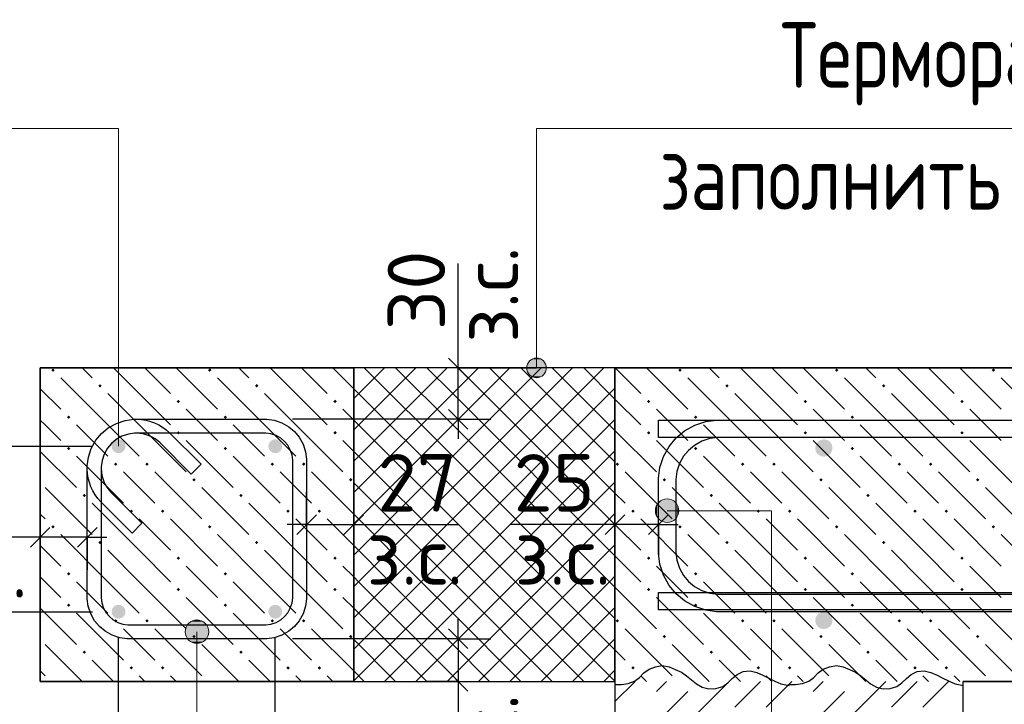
# Model space of a CAD drawing. Header units: millimetres. Extents: x 40580 to 1930067, y -240640 to 81020.
# Tile 461 of 656: x 1147716 to 1151486, y -231770 to -229149. Entities that reach past the tile are written whole.
import ezdxf

# ---------------------------------------------------------------- set-up
doc = ezdxf.new("R2010")
doc.units = ezdxf.units.MM
doc.linetypes.add('______2', pattern=[270, 200, -70])
for name, color, linetype, lineweight in [('Standard', 7, 'Continuous', 25), ('ЖБ Перекрытие верхний уровень', 7, 'Continuous', 35), ('Позиционная метка линия выноска', 7, 'Continuous', 13), ('Позиционная метка номер позиции', 7, 'Continuous', 13), ('Примечания', 7, 'Continuous', 13), ('Ребро вкладыша арматура S1', 52, 'Continuous', 25), ('Ребро вкладыша арматура поперечная AW', 52, 'Continuous', 25), ('Фоновоя арматура Х1', 52, 'Continuous', 25)]:
    doc.layers.add(name, color=color, linetype=linetype, lineweight=lineweight)
doc.layers.add('ЖБ Стена верхний уровень', color=7, linetype='______2', true_color=0x656565)
doc.layers.add('Размерная выноска', color=7, linetype='Continuous')
doc.layers.add('Стилевая поверхн.', color=7, linetype='Continuous')
doc.styles.add('GOST 2.304', font='isocpeur.ttf', dxfattribs={"width": 0.8})
doc.styles.add('ISOCPEUR', font='isocpeur.ttf')

msp = doc.modelspace()

# ---------------------------------------------------------------- hatches: boundary and pattern name
at = {"layer": 'ЖБ Перекрытие верхний уровень', "linetype": 'Continuous', "lineweight": -3, "transparency": 33554687}
for points in [[(1147837.4, -230491), (1147843.9, -230484.5), (1147850.4, -230491), (1147843.9, -230497.5)], [(1148437.4, -230491), (1148443.9, -230484.5), (1148450.4, -230491), (1148443.9, -230497.5)], [(1150237.4, -230491), (1150243.9, -230484.5), (1150250.4, -230491), (1150243.9, -230497.5)], [(1150837.4, -230491), (1150843.9, -230484.5), (1150850.4, -230491), (1150843.9, -230497.5)], [(1151437.4, -230491), (1151443.9, -230484.5), (1151450.4, -230491), (1151443.9, -230497.5)], [(1148017.4, -230551), (1148023.9, -230544.5), (1148030.4, -230551), (1148023.9, -230557.5)], [(1148617.4, -230551), (1148623.9, -230544.5), (1148630.4, -230551), (1148623.9, -230557.5)], [(1150417.4, -230551), (1150423.9, -230544.5), (1150430.4, -230551), (1150423.9, -230557.5)], [(1151017.4, -230551), (1151023.9, -230544.5), (1151030.4, -230551), (1151023.9, -230557.5)], [(1148317.4, -230611), (1148323.9, -230604.5), (1148330.4, -230611), (1148323.9, -230617.5)], [(1148917.4, -230611), (1148923.9, -230604.5), (1148930.4, -230611), (1148923.9, -230617.5)], [(1150117.4, -230611), (1150123.9, -230604.5), (1150130.4, -230611), (1150123.9, -230617.5)], [(1150717.4, -230611), (1150723.9, -230604.5), (1150730.4, -230611), (1150723.9, -230617.5)], [(1151317.4, -230611), (1151323.9, -230604.5), (1151330.4, -230611), (1151323.9, -230617.5)], [(1147897.4, -230671), (1147903.9, -230664.5), (1147910.4, -230671), (1147903.9, -230677.5)], [(1148497.4, -230671), (1148503.9, -230664.5), (1148510.4, -230671), (1148503.9, -230677.5)], [(1150297.4, -230671), (1150303.9, -230664.5), (1150310.4, -230671), (1150303.9, -230677.5)], [(1150897.4, -230671), (1150903.9, -230664.5), (1150910.4, -230671), (1150903.9, -230677.5)], [(1148317.4, -230731), (1148323.9, -230724.5), (1148330.4, -230731), (1148323.9, -230737.5)], [(1148917.4, -230731), (1148923.9, -230724.5), (1148930.4, -230731), (1148923.9, -230737.5)], [(1150117.4, -230731), (1150123.9, -230724.5), (1150130.4, -230731), (1150123.9, -230737.5)], [(1150717.4, -230731), (1150723.9, -230724.5), (1150730.4, -230731), (1150723.9, -230737.5)], [(1151317.4, -230731), (1151323.9, -230724.5), (1151330.4, -230731), (1151323.9, -230737.5)], [(1147897.4, -230791), (1147903.9, -230784.5), (1147910.4, -230791), (1147903.9, -230797.5)], [(1148497.4, -230791), (1148503.9, -230784.5), (1148510.4, -230791), (1148503.9, -230797.5)], [(1150297.4, -230791), (1150303.9, -230784.5), (1150310.4, -230791), (1150303.9, -230797.5)], [(1150897.4, -230791), (1150903.9, -230784.5), (1150910.4, -230791), (1150903.9, -230797.5)], [(1148077.4, -230851), (1148083.9, -230844.5), (1148090.4, -230851), (1148083.9, -230857.5)], [(1148197.4, -230851), (1148203.9, -230844.5), (1148210.4, -230851), (1148203.9, -230857.5)], [(1148677.4, -230851), (1148683.9, -230844.5), (1148690.4, -230851), (1148683.9, -230857.5)], [(1148797.4, -230851), (1148803.9, -230844.5), (1148810.4, -230851), (1148803.9, -230857.5)], [(1149997.4, -230851), (1150003.9, -230844.5), (1150010.4, -230851), (1150003.9, -230857.5)], [(1150477.4, -230851), (1150483.9, -230844.5), (1150490.4, -230851), (1150483.9, -230857.5)], [(1150597.4, -230851), (1150603.9, -230844.5), (1150610.4, -230851), (1150603.9, -230857.5)], [(1151077.4, -230851), (1151083.9, -230844.5), (1151090.4, -230851), (1151083.9, -230857.5)], [(1151197.4, -230851), (1151203.9, -230844.5), (1151210.4, -230851), (1151203.9, -230857.5)], [(1148377.4, -230911), (1148383.9, -230904.5), (1148390.4, -230911), (1148383.9, -230917.5)], [(1148977.4, -230911), (1148983.9, -230904.5), (1148990.4, -230911), (1148983.9, -230917.5)], [(1150177.4, -230911), (1150183.9, -230904.5), (1150190.4, -230911), (1150183.9, -230917.5)], [(1150777.4, -230911), (1150783.9, -230904.5), (1150790.4, -230911), (1150783.9, -230917.5)], [(1151377.4, -230911), (1151383.9, -230904.5), (1151390.4, -230911), (1151383.9, -230917.5)], [(1147957.4, -230971), (1147963.9, -230964.5), (1147970.4, -230971), (1147963.9, -230977.5)], [(1148557.4, -230971), (1148563.9, -230964.5), (1148570.4, -230971), (1148563.9, -230977.5)], [(1150357.4, -230971), (1150363.9, -230964.5), (1150370.4, -230971), (1150363.9, -230977.5)], [(1150957.4, -230971), (1150963.9, -230964.5), (1150970.4, -230971), (1150963.9, -230977.5)], [(1148137.4, -231031), (1148143.9, -231024.5), (1148150.4, -231031), (1148143.9, -231037.5)], [(1148257.4, -231031), (1148263.9, -231024.5), (1148270.4, -231031), (1148263.9, -231037.5)], [(1148737.4, -231031), (1148743.9, -231024.5), (1148750.4, -231031), (1148743.9, -231037.5)], [(1148857.4, -231031), (1148863.9, -231024.5), (1148870.4, -231031), (1148863.9, -231037.5)], [(1150057.4, -231031), (1150063.9, -231024.5), (1150070.4, -231031), (1150063.9, -231037.5)], [(1150537.4, -231031), (1150543.9, -231024.5), (1150550.4, -231031), (1150543.9, -231037.5)], [(1150657.4, -231031), (1150663.9, -231024.5), (1150670.4, -231031), (1150663.9, -231037.5)], [(1151137.4, -231031), (1151143.9, -231024.5), (1151150.4, -231031), (1151143.9, -231037.5)], [(1151257.4, -231031), (1151263.9, -231024.5), (1151270.4, -231031), (1151263.9, -231037.5)], [(1147837.4, -231091), (1147843.9, -231084.5), (1147850.4, -231091), (1147843.9, -231097.5)], [(1148437.4, -231091), (1148443.9, -231084.5), (1148450.4, -231091), (1148443.9, -231097.5)], [(1150237.4, -231091), (1150243.9, -231084.5), (1150250.4, -231091), (1150243.9, -231097.5)], [(1150837.4, -231091), (1150843.9, -231084.5), (1150850.4, -231091), (1150843.9, -231097.5)], [(1151437.4, -231091), (1151443.9, -231084.5), (1151450.4, -231091), (1151443.9, -231097.5)], [(1148017.4, -231151), (1148023.9, -231144.5), (1148030.4, -231151), (1148023.9, -231157.5)], [(1148617.4, -231151), (1148623.9, -231144.5), (1148630.4, -231151), (1148623.9, -231157.5)], [(1150417.4, -231151), (1150423.9, -231144.5), (1150430.4, -231151), (1150423.9, -231157.5)], [(1151017.4, -231151), (1151023.9, -231144.5), (1151030.4, -231151), (1151023.9, -231157.5)], [(1148317.4, -231211), (1148323.9, -231204.5), (1148330.4, -231211), (1148323.9, -231217.5)], [(1148917.4, -231211), (1148923.9, -231204.5), (1148930.4, -231211), (1148923.9, -231217.5)], [(1150117.4, -231211), (1150123.9, -231204.5), (1150130.4, -231211), (1150123.9, -231217.5)], [(1150717.4, -231211), (1150723.9, -231204.5), (1150730.4, -231211), (1150723.9, -231217.5)], [(1151317.4, -231211), (1151323.9, -231204.5), (1151330.4, -231211), (1151323.9, -231217.5)], [(1147897.4, -231271), (1147903.9, -231264.5), (1147910.4, -231271), (1147903.9, -231277.5)], [(1148497.4, -231271), (1148503.9, -231264.5), (1148510.4, -231271), (1148503.9, -231277.5)], [(1150297.4, -231271), (1150303.9, -231264.5), (1150310.4, -231271), (1150303.9, -231277.5)], [(1150897.4, -231271), (1150903.9, -231264.5), (1150910.4, -231271), (1150903.9, -231277.5)], [(1148317.4, -231331), (1148323.9, -231324.5), (1148330.4, -231331), (1148323.9, -231337.5)], [(1148917.4, -231331), (1148923.9, -231324.5), (1148930.4, -231331), (1148923.9, -231337.5)], [(1150117.4, -231331), (1150123.9, -231324.5), (1150130.4, -231331), (1150123.9, -231337.5)], [(1150717.4, -231331), (1150723.9, -231324.5), (1150730.4, -231331), (1150723.9, -231337.5)], [(1151317.4, -231331), (1151323.9, -231324.5), (1151330.4, -231331), (1151323.9, -231337.5)], [(1147897.4, -231391), (1147903.9, -231384.5), (1147910.4, -231391), (1147903.9, -231397.5)], [(1148497.4, -231391), (1148503.9, -231384.5), (1148510.4, -231391), (1148503.9, -231397.5)], [(1150297.4, -231391), (1150303.9, -231384.5), (1150310.4, -231391), (1150303.9, -231397.5)], [(1150897.4, -231391), (1150903.9, -231384.5), (1150910.4, -231391), (1150903.9, -231397.5)], [(1148077.4, -231451), (1148083.9, -231444.5), (1148090.4, -231451), (1148083.9, -231457.5)], [(1148197.4, -231451), (1148203.9, -231444.5), (1148210.4, -231451), (1148203.9, -231457.5)], [(1148677.4, -231451), (1148683.9, -231444.5), (1148690.4, -231451), (1148683.9, -231457.5)], [(1148797.4, -231451), (1148803.9, -231444.5), (1148810.4, -231451), (1148803.9, -231457.5)], [(1149997.4, -231451), (1150003.9, -231444.5), (1150010.4, -231451), (1150003.9, -231457.5)], [(1150477.4, -231451), (1150483.9, -231444.5), (1150490.4, -231451), (1150483.9, -231457.5)], [(1150597.4, -231451), (1150603.9, -231444.5), (1150610.4, -231451), (1150603.9, -231457.5)], [(1151077.4, -231451), (1151083.9, -231444.5), (1151090.4, -231451), (1151083.9, -231457.5)], [(1151197.4, -231451), (1151203.9, -231444.5), (1151210.4, -231451), (1151203.9, -231457.5)], [(1148377.4, -231511), (1148383.9, -231504.5), (1148390.4, -231511), (1148383.9, -231517.5)], [(1148977.4, -231511), (1148983.9, -231504.5), (1148990.4, -231511), (1148983.9, -231517.5)], [(1150177.4, -231511), (1150183.9, -231504.5), (1150190.4, -231511), (1150183.9, -231517.5)], [(1150777.4, -231511), (1150783.9, -231504.5), (1150790.4, -231511), (1150783.9, -231517.5)], [(1151377.4, -231511), (1151383.9, -231504.5), (1151390.4, -231511), (1151383.9, -231517.5)], [(1147957.4, -231571), (1147963.9, -231564.5), (1147970.4, -231571), (1147963.9, -231577.5)], [(1148557.4, -231571), (1148563.9, -231564.5), (1148570.4, -231571), (1148563.9, -231577.5)], [(1150357.4, -231571), (1150363.9, -231564.5), (1150370.4, -231571), (1150363.9, -231577.5)], [(1150957.4, -231571), (1150963.9, -231564.5), (1150970.4, -231571), (1150963.9, -231577.5)], [(1148137.4, -231631), (1148143.9, -231624.5), (1148150.4, -231631), (1148143.9, -231637.5)], [(1148257.4, -231631), (1148263.9, -231624.5), (1148270.4, -231631), (1148263.9, -231637.5)], [(1148737.4, -231631), (1148743.9, -231624.5), (1148750.4, -231631), (1148743.9, -231637.5)], [(1148857.4, -231631), (1148863.9, -231624.5), (1148870.4, -231631), (1148863.9, -231637.5)], [(1150057.4, -231631), (1150063.9, -231624.5), (1150070.4, -231631), (1150063.9, -231637.5)], [(1150537.4, -231631), (1150543.9, -231624.5), (1150550.4, -231631), (1150543.9, -231637.5)], [(1150657.4, -231631), (1150663.9, -231624.5), (1150670.4, -231631), (1150663.9, -231637.5)], [(1151137.4, -231631), (1151143.9, -231624.5), (1151150.4, -231631), (1151143.9, -231637.5)], [(1151257.4, -231631), (1151263.9, -231624.5), (1151270.4, -231631), (1151263.9, -231637.5)]]:
    msp.add_hatch(color=7, dxfattribs=at).paths.add_polyline_path(points, flags=16)
at = {"layer": 'Позиционная метка линия выноска', "linetype": 'Continuous', "lineweight": 13, "transparency": 33554687}
for points in [[(1149676.2, -230450.4), (1149713.7, -230450.4), (1149694.9, -230445.1)], [(1149727.2, -230463.8), (1149662.7, -230463.8), (1149657.4, -230482.6)], [(1149727.2, -230463.8), (1149657.4, -230482.6), (1149732.4, -230482.6)], [(1149732.4, -230482.6), (1149657.4, -230482.6), (1149662.7, -230501.3)], [(1149713.7, -230450.4), (1149676.2, -230450.4), (1149662.7, -230463.8)], [(1149713.7, -230450.4), (1149662.7, -230463.8), (1149727.2, -230463.8)], [(1149732.4, -230482.6), (1149662.7, -230501.3), (1149727.2, -230501.3)], [(1149727.2, -230501.3), (1149662.7, -230501.3), (1149676.2, -230514.8)], [(1149727.2, -230501.3), (1149676.2, -230514.8), (1149713.7, -230514.8)], [(1149713.7, -230514.8), (1149676.2, -230514.8), (1149694.9, -230520.1)]]:
    msp.add_hatch(color=7, dxfattribs=at).paths.add_polyline_path(points)
at = {"layer": 'Позиционная метка номер позиции', "linetype": 'Continuous', "lineweight": 13, "transparency": 33554687}
for points in [[(1150156.2, -231051.8), (1150156.2, -231006.8), (1150149.9, -231029.3)], [(1150156.2, -231006.8), (1150172.4, -231068), (1150172.4, -230990.6)], [(1150156.2, -231006.8), (1150156.2, -231051.8), (1150172.4, -231068)], [(1150172.4, -230990.6), (1150194.9, -231074.3), (1150194.9, -230984.3)], [(1150172.4, -230990.6), (1150172.4, -231068), (1150194.9, -231074.3)], [(1150194.9, -230984.3), (1150194.9, -231074.3), (1150217.4, -231068)], [(1150194.9, -230984.3), (1150217.4, -231068), (1150217.4, -230990.6)], [(1150217.4, -230990.6), (1150217.4, -231068), (1150233.6, -231051.8)], [(1150217.4, -230990.6), (1150233.6, -231051.8), (1150233.6, -231006.8)], [(1150233.6, -231006.8), (1150233.6, -231051.8), (1150239.9, -231029.3)], [(1148417.4, -231453.9), (1148372.4, -231453.9), (1148356.2, -231470.1)], [(1148417.4, -231453.9), (1148356.2, -231470.1), (1148433.6, -231470.1)], [(1148372.4, -231453.9), (1148417.4, -231453.9), (1148394.9, -231447.6)], [(1148433.6, -231470.1), (1148356.2, -231470.1), (1148349.9, -231492.6)], [(1148433.6, -231470.1), (1148349.9, -231492.6), (1148439.9, -231492.6)], [(1148439.9, -231492.6), (1148349.9, -231492.6), (1148356.2, -231515.1)], [(1148439.9, -231492.6), (1148356.2, -231515.1), (1148433.6, -231515.1)], [(1148433.6, -231515.1), (1148356.2, -231515.1), (1148372.4, -231531.3)], [(1148433.6, -231515.1), (1148372.4, -231531.3), (1148417.4, -231531.3)], [(1148417.4, -231531.3), (1148372.4, -231531.3), (1148394.9, -231537.6)]]:
    msp.add_hatch(color=7, dxfattribs=at).paths.add_polyline_path(points)
at = {"layer": 'Ребро вкладыша арматура S1', "linetype": 'Continuous', "lineweight": 25, "transparency": 33554687}
for points in [[(1148121.6, -230782.6), (1148119.5, -230772.4), (1148113.8, -230763.7), (1148105.1, -230758), (1148094.9, -230755.9), (1148084.7, -230758), (1148076.1, -230763.7), (1148070.3, -230772.4), (1148068.2, -230782.6), (1148070.3, -230792.8), (1148076.1, -230801.5), (1148084.7, -230807.2), (1148094.9, -230809.3), (1148105.1, -230807.2), (1148113.8, -230801.5), (1148119.5, -230792.8)], [(1148721.6, -230782.6), (1148719.5, -230772.4), (1148713.8, -230763.7), (1148705.1, -230758), (1148694.9, -230755.9), (1148684.7, -230758), (1148676.1, -230763.7), (1148670.3, -230772.4), (1148668.2, -230782.6), (1148670.3, -230792.8), (1148676.1, -230801.5), (1148684.7, -230807.2), (1148694.9, -230809.3), (1148705.1, -230807.2), (1148713.8, -230801.5), (1148719.5, -230792.8)], [(1148121.6, -231415.9), (1148119.5, -231405.7), (1148113.8, -231397.1), (1148105.1, -231391.3), (1148094.9, -231389.3), (1148084.7, -231391.3), (1148076.1, -231397.1), (1148070.3, -231405.7), (1148068.2, -231415.9), (1148070.3, -231426.1), (1148076.1, -231434.8), (1148084.7, -231440.6), (1148094.9, -231442.6), (1148105.1, -231440.6), (1148113.8, -231434.8), (1148119.5, -231426.1)], [(1148721.6, -231415.9), (1148719.5, -231405.7), (1148713.8, -231397.1), (1148705.1, -231391.3), (1148694.9, -231389.3), (1148684.7, -231391.3), (1148676.1, -231397.1), (1148670.3, -231405.7), (1148668.2, -231415.9), (1148670.3, -231426.1), (1148676.1, -231434.8), (1148684.7, -231440.6), (1148694.9, -231442.6), (1148705.1, -231440.6), (1148713.8, -231434.8), (1148719.5, -231426.1)]]:
    msp.add_hatch(color=7, dxfattribs=at).paths.add_polyline_path(points)
at = {"layer": 'Фоновоя арматура Х1', "linetype": 'Continuous', "lineweight": -3, "transparency": 33554687}
for points in [[(1150828.2, -230789.3), (1150825.7, -230776.5), (1150818.5, -230765.7), (1150807.7, -230758.5), (1150794.9, -230755.9), (1150782.1, -230758.5), (1150771.3, -230765.7), (1150764.1, -230776.5), (1150761.6, -230789.3), (1150764.1, -230802), (1150771.3, -230812.8), (1150782.1, -230820.1), (1150794.9, -230822.6), (1150807.7, -230820.1), (1150818.5, -230812.8), (1150825.7, -230802)], [(1150828.2, -231449.3), (1150825.7, -231436.5), (1150818.5, -231425.7), (1150807.7, -231418.5), (1150794.9, -231415.9), (1150782.1, -231418.5), (1150771.3, -231425.7), (1150764.1, -231436.5), (1150761.6, -231449.3), (1150764.1, -231462), (1150771.3, -231472.8), (1150782.1, -231480.1), (1150794.9, -231482.6), (1150807.7, -231480.1), (1150818.5, -231472.8), (1150825.7, -231462)]]:
    msp.add_hatch(color=7, dxfattribs=at).paths.add_polyline_path(points)

# ---------------------------------------------------------------- linework, layer by layer
at = {"color": 38, "linetype": 'Continuous', "lineweight": 25, "true_color": 0x5f1e0f, "transparency": 33554687}
for points in [[(1153028.2, -231415.9), (1150383.9, -231415.9), (1150343.2, -231410.3), (1150300.9, -231396.3), (1150261.9, -231374.5), (1150229.8, -231347.7), (1150203, -231315.6), (1150181.2, -231276.6), (1150167.2, -231234.3), (1150161.6, -231193.6), (1150161.6, -230904.9), (1150167.2, -230864.2), (1150181.2, -230821.9), (1150203, -230782.9), (1150229.8, -230750.8), (1150261.9, -230724), (1150300.9, -230702.2), (1150343.2, -230688.3), (1150383.9, -230682.6), (1153028.2, -230682.6)], [(1153028.2, -231415.9), (1150383.9, -231415.9), (1150343.2, -231410.3), (1150300.9, -231396.3), (1150261.9, -231374.5), (1150229.8, -231347.7), (1150203, -231315.6), (1150181.2, -231276.6), (1150167.2, -231234.3), (1150161.6, -231193.6), (1150161.6, -230904.9), (1150167.2, -230864.2), (1150181.2, -230821.9), (1150203, -230782.9), (1150229.8, -230750.8), (1150261.9, -230724), (1150300.9, -230702.2), (1150343.2, -230688.3), (1150383.9, -230682.6), (1153028.2, -230682.6)], [(1153028.2, -230749.3), (1150388.5, -230749.3), (1150358.4, -230753.5), (1150327.8, -230763.5), (1150299.9, -230779.2), (1150277.1, -230798.2), (1150258.1, -230820.9), (1150242.5, -230848.9), (1150232.4, -230879.4), (1150228.2, -230909.5), (1150228.2, -231189), (1150232.4, -231219.1), (1150242.5, -231249.7), (1150258.1, -231277.6), (1150277.1, -231300.4), (1150299.9, -231319.4), (1150327.8, -231335), (1150358.4, -231345.1), (1150388.5, -231349.3), (1153028.2, -231349.3)], [(1153028.2, -230749.3), (1150388.5, -230749.3), (1150358.4, -230753.5), (1150327.8, -230763.5), (1150299.9, -230779.2), (1150277.1, -230798.2), (1150258.1, -230820.9), (1150242.5, -230848.9), (1150232.4, -230879.4), (1150228.2, -230909.5), (1150228.2, -231189), (1150232.4, -231219.1), (1150242.5, -231249.7), (1150258.1, -231277.6), (1150277.1, -231300.4), (1150299.9, -231319.4), (1150327.8, -231335), (1150358.4, -231345.1), (1150388.5, -231349.3), (1153028.2, -231349.3)]]:
    msp.add_lwpolyline(points, dxfattribs=at)
at = {"layer": 'Standard', "color": 7, "linetype": 'Continuous', "lineweight": -3, "transparency": 33554687}
for p, q in [((1149394.9, -230482.6), (1149394.9, -230407.6)), ((1149994.9, -230482.6), (1148994.9, -230482.6)), ((1149394.9, -230679.3), (1149394.9, -230482.6)), ((1149394.9, -230679.3), (1149394.9, -230754.3)), ((1148814.9, -231082.6), (1148739.9, -231082.6)), ((1148994.9, -231082.6), (1149069.9, -231082.6)), ((1149994.9, -231082.6), (1149919.9, -231082.6)), ((1150161.6, -231082.6), (1149994.9, -231082.6)), ((1150161.6, -231082.6), (1150236.6, -231082.6)), ((1147794.9, -231131.1), (1147719.9, -231131.1)), ((1147974.9, -231131.1), (1147794.9, -231131.1)), ((1147974.9, -231131.1), (1148049.9, -231131.1)), ((1149394.9, -231519.3), (1149394.9, -231444.3)), ((1149394.9, -231519.3), (1149394.9, -231682.6)), ((1148994.9, -231682.6), (1149994.9, -231682.6)), ((1149394.9, -231682.6), (1149394.9, -231757.6))]:
    msp.add_line(p, q, dxfattribs=at)
at = {"layer": 'Standard', "color": 7, "linetype": 'Continuous', "lineweight": 25, "transparency": 33554687}
for p, q in [((1149432.4, -230520.1), (1149357.4, -230445.1)), ((1149432.4, -230716.8), (1149357.4, -230641.8)), ((1148777.4, -231120.1), (1148852.4, -231045.1)), ((1148957.4, -231120.1), (1149032.4, -231045.1)), ((1150032.4, -231045.1), (1149957.4, -231120.1)), ((1150199.1, -231045.1), (1150124.1, -231120.1)), ((1147832.4, -231093.6), (1147757.4, -231168.6)), ((1148012.4, -231093.6), (1147937.4, -231168.6)), ((1149357.4, -231481.8), (1149432.4, -231556.8)), ((1149357.4, -231645.1), (1149432.4, -231720.1))]:
    msp.add_line(p, q, dxfattribs=at)
at = {"layer": 'Standard', "color": 251, "linetype": 'Continuous', "lineweight": -3, "true_color": 0x656565, "transparency": 33554687}
for p, q in [((1149394.9, -230482.6), (1149269.9, -230482.6)), ((1149394.9, -230482.6), (1149519.9, -230482.6)), ((1149394.9, -230482.6), (1149694.9, -230482.6)), ((1149394.9, -230679.3), (1148760.9, -230679.3)), ((1149394.9, -230679.3), (1149269.9, -230679.3)), ((1149394.9, -230679.3), (1149519.9, -230679.3)), ((1147261.6, -230782.6), (1147994.9, -230782.6)), ((1148814.9, -231082.6), (1148814.9, -230957.6)), ((1148994.9, -231082.6), (1148994.9, -230957.6)), ((1149994.9, -231082.6), (1149994.9, -230957.6)), ((1150161.6, -231082.6), (1150161.6, -230949.3)), ((1150161.6, -231082.6), (1150161.6, -230957.6)), ((1147794.9, -231131.1), (1147794.9, -231006.1)), ((1147974.9, -231131.1), (1147974.9, -231006.1)), ((1148814.9, -231082.6), (1148814.9, -231207.6)), ((1148814.9, -231082.6), (1148814.9, -231082.6)), ((1148994.9, -231082.6), (1148994.9, -231207.6)), ((1148994.9, -231082.6), (1148994.9, -231382.6)), ((1149994.9, -231082.6), (1149994.9, -231207.6)), ((1149994.9, -231082.6), (1149994.9, -231382.6)), ((1150161.6, -231082.6), (1150161.6, -231207.6)), ((1147794.9, -231131.1), (1147794.9, -231256.1)), ((1147794.9, -231131.1), (1147794.9, -231431.1)), ((1147974.9, -231131.1), (1147974.9, -231256.1)), ((1147974.9, -231131.1), (1147974.9, -231131.1)), ((1147261.6, -231415.9), (1147994.9, -231415.9)), ((1149394.9, -231519.3), (1148760.9, -231519.3)), ((1149394.9, -231519.3), (1149269.9, -231519.3)), ((1149394.9, -231519.3), (1149519.9, -231519.3)), ((1149394.9, -231682.6), (1149269.9, -231682.6)), ((1149394.9, -231682.6), (1149519.9, -231682.6)), ((1149394.9, -231682.6), (1149694.9, -231682.6))]:
    msp.add_line(p, q, dxfattribs=at)
at = {"layer": 'Standard', "color": 7, "linetype": 'Continuous', "lineweight": -3, "transparency": 33554687}
msp.add_lwpolyline([(1148814.9, -231082.6), (1148970, -231082.6), (1148970, -231082.6), (1148994.9, -231082.6)], dxfattribs=at)
at = {"layer": 'Standard', "color": 251, "linetype": 'Continuous', "lineweight": -3, "true_color": 0x656565, "transparency": 33554687}
for points in [[(1148094.9, -233015.9), (1148094.9, -232998.9), (1148094.9, -232998.9), (1148094.9, -232990.2), (1148094.9, -232990.2), (1148094.9, -232546.9), (1148094.9, -232546.9), (1148094.9, -231515.9)], [(1148694.9, -233015.9), (1148694.9, -232982.9), (1148694.9, -232982.9), (1148694.9, -232170.4), (1148694.9, -232170.4), (1148694.9, -231515.9)]]:
    msp.add_lwpolyline(points, dxfattribs=at)
at = {"layer": 'ЖБ Перекрытие верхний уровень', "transparency": 33554687}
for p, q in [((1147794.9, -230482.6), (1147794.9, -231682.6)), ((1148994.9, -230482.6), (1147794.9, -230482.6)), ((1148994.9, -231682.6), (1148994.9, -230482.6)), ((1149994.9, -230482.6), (1149994.9, -231682.6)), ((1157328.2, -230482.6), (1149994.9, -230482.6)), ((1147794.9, -231682.6), (1148994.9, -231682.6)), ((1151328.2, -231682.6), (1157328.2, -231682.6))]:
    msp.add_line(p, q, dxfattribs=at)
at = {"layer": 'ЖБ Перекрытие верхний уровень', "color": 9, "linetype": 'Continuous', "lineweight": -3, "true_color": 0xc7c7c7, "transparency": 33554687}
for p, q in [((1147955.4, -230482.6), (1147993.9, -230521)), ((1148173.9, -230581), (1148075.4, -230482.6)), ((1148195.4, -230482.6), (1148293.9, -230581)), ((1148315.4, -230482.6), (1148473.9, -230641)), ((1148555.4, -230482.6), (1148593.9, -230521)), ((1148773.9, -230581), (1148675.4, -230482.6)), ((1148795.4, -230482.6), (1148893.9, -230581)), ((1148915.4, -230482.6), (1148994.9, -230562.1)), ((1149995.4, -230482.6), (1150093.9, -230581)), ((1150115.4, -230482.6), (1150273.9, -230641)), ((1150355.4, -230482.6), (1150393.9, -230521)), ((1150573.9, -230581), (1150475.4, -230482.6)), ((1150595.4, -230482.6), (1150693.9, -230581)), ((1150715.4, -230482.6), (1150873.9, -230641)), ((1150955.4, -230482.6), (1150993.9, -230521)), ((1151173.9, -230581), (1151075.4, -230482.6)), ((1151195.4, -230482.6), (1151293.9, -230581)), ((1151315.4, -230482.6), (1151473.9, -230641)), ((1148053.9, -230701), (1147873.9, -230521)), ((1148653.9, -230701), (1148473.9, -230521)), ((1150453.9, -230701), (1150273.9, -230521)), ((1151053.9, -230701), (1150873.9, -230521)), ((1151653.9, -230701), (1151473.9, -230521)), ((1147794.9, -230562.1), (1147873.9, -230641)), ((1148053.9, -230581), (1148173.9, -230701)), ((1148173.9, -230581), (1148293.9, -230701)), ((1148653.9, -230581), (1148773.9, -230701)), ((1148773.9, -230581), (1148893.9, -230701)), ((1150453.9, -230581), (1150573.9, -230701)), ((1150573.9, -230581), (1150693.9, -230701)), ((1151053.9, -230581), (1151173.9, -230701)), ((1151173.9, -230581), (1151293.9, -230701)), ((1149994.9, -230602.1), (1150093.9, -230701)), ((1148413.9, -230701), (1148353.9, -230641)), ((1148994.9, -230682.1), (1148953.9, -230641)), ((1150213.9, -230701), (1150153.9, -230641)), ((1150813.9, -230701), (1150753.9, -230641)), ((1151413.9, -230701), (1151353.9, -230641)), ((1147813.9, -230701), (1147794.9, -230682.1)), ((1147873.9, -230761), (1147813.9, -230701)), ((1147933.9, -230701), (1148053.9, -230821)), ((1148053.9, -230701), (1148173.9, -230821)), ((1148173.9, -230701), (1148353.9, -230881)), ((1148473.9, -230761), (1148413.9, -230701)), ((1148533.9, -230701), (1148653.9, -230821)), ((1148653.9, -230701), (1148773.9, -230821)), ((1148773.9, -230701), (1148953.9, -230881)), ((1150273.9, -230761), (1150213.9, -230701)), ((1150333.9, -230701), (1150453.9, -230821)), ((1150453.9, -230701), (1150573.9, -230821)), ((1150573.9, -230701), (1150753.9, -230881)), ((1150873.9, -230761), (1150813.9, -230701)), ((1150933.9, -230701), (1151053.9, -230821)), ((1151053.9, -230701), (1151173.9, -230821)), ((1151173.9, -230701), (1151353.9, -230881)), ((1151473.9, -230761), (1151413.9, -230701)), ((1149994.9, -230722.1), (1150153.9, -230881)), ((1148353.9, -230761), (1148533.9, -230941)), ((1148953.9, -230761), (1148994.9, -230802.1)), ((1150153.9, -230761), (1150333.9, -230941)), ((1150753.9, -230761), (1150933.9, -230941)), ((1151353.9, -230761), (1151533.9, -230941)), ((1147794.9, -230802.1), (1147933.9, -230941)), ((1147933.9, -230821), (1148113.9, -231001)), ((1148533.9, -230821), (1148713.9, -231001)), ((1150333.9, -230821), (1150513.9, -231001)), ((1150933.9, -230821), (1151113.9, -231001)), ((1148173.9, -230941), (1148113.9, -230881)), ((1148233.9, -230881), (1148413.9, -231061)), ((1148773.9, -230941), (1148713.9, -230881)), ((1148833.9, -230881), (1148994.9, -231042.1)), ((1150033.9, -230881), (1150213.9, -231061)), ((1150573.9, -230941), (1150513.9, -230881)), ((1150633.9, -230881), (1150813.9, -231061)), ((1151173.9, -230941), (1151113.9, -230881)), ((1151233.9, -230881), (1151413.9, -231061)), ((1147813.9, -230941), (1147993.9, -231121)), ((1148233.9, -231001), (1148173.9, -230941)), ((1148413.9, -230941), (1148593.9, -231121)), ((1148833.9, -231001), (1148773.9, -230941)), ((1150033.9, -231001), (1149994.9, -230962.1)), ((1150213.9, -230941), (1150393.9, -231121)), ((1150633.9, -231001), (1150573.9, -230941)), ((1150813.9, -230941), (1150993.9, -231121)), ((1151233.9, -231001), (1151173.9, -230941)), ((1151413.9, -230941), (1151593.9, -231121)), ((1148173.9, -231181), (1147993.9, -231001)), ((1148773.9, -231181), (1148593.9, -231001)), ((1150573.9, -231181), (1150393.9, -231001)), ((1151173.9, -231181), (1150993.9, -231001)), ((1147794.9, -231042.1), (1147813.9, -231061)), ((1148173.9, -231061), (1148293.9, -231181)), ((1148293.9, -231061), (1148473.9, -231241)), ((1148773.9, -231061), (1148893.9, -231181)), ((1148893.9, -231061), (1148994.9, -231162.1)), ((1149994.9, -231082.1), (1150093.9, -231181)), ((1150093.9, -231061), (1150273.9, -231241)), ((1150573.9, -231061), (1150693.9, -231181)), ((1150693.9, -231061), (1150873.9, -231241)), ((1151173.9, -231061), (1151293.9, -231181)), ((1151293.9, -231061), (1151473.9, -231241)), ((1148053.9, -231301), (1147873.9, -231121)), ((1148653.9, -231301), (1148473.9, -231121)), ((1150453.9, -231301), (1150273.9, -231121)), ((1151053.9, -231301), (1150873.9, -231121)), ((1151653.9, -231301), (1151473.9, -231121)), ((1147794.9, -231162.1), (1147873.9, -231241)), ((1148053.9, -231181), (1148173.9, -231301)), ((1148173.9, -231181), (1148293.9, -231301)), ((1148653.9, -231181), (1148773.9, -231301)), ((1148773.9, -231181), (1148893.9, -231301)), ((1149994.9, -231202.1), (1150093.9, -231301)), ((1150453.9, -231181), (1150573.9, -231301)), ((1150573.9, -231181), (1150693.9, -231301)), ((1151053.9, -231181), (1151173.9, -231301)), ((1151173.9, -231181), (1151293.9, -231301)), ((1148413.9, -231301), (1148353.9, -231241)), ((1148994.9, -231282.1), (1148953.9, -231241)), ((1150213.9, -231301), (1150153.9, -231241)), ((1150813.9, -231301), (1150753.9, -231241)), ((1151413.9, -231301), (1151353.9, -231241)), ((1147813.9, -231301), (1147794.9, -231282.1)), ((1147873.9, -231361), (1147813.9, -231301)), ((1147933.9, -231301), (1148053.9, -231421)), ((1148053.9, -231301), (1148173.9, -231421)), ((1148173.9, -231301), (1148353.9, -231481)), ((1148473.9, -231361), (1148413.9, -231301)), ((1148533.9, -231301), (1148653.9, -231421)), ((1148653.9, -231301), (1148773.9, -231421)), ((1148773.9, -231301), (1148953.9, -231481)), ((1150273.9, -231361), (1150213.9, -231301)), ((1150333.9, -231301), (1150453.9, -231421)), ((1150453.9, -231301), (1150573.9, -231421)), ((1150573.9, -231301), (1150753.9, -231481)), ((1150873.9, -231361), (1150813.9, -231301)), ((1150933.9, -231301), (1151053.9, -231421)), ((1151053.9, -231301), (1151173.9, -231421)), ((1151173.9, -231301), (1151353.9, -231481)), ((1151473.9, -231361), (1151413.9, -231301)), ((1149994.9, -231322.1), (1150153.9, -231481)), ((1148353.9, -231361), (1148533.9, -231541)), ((1148953.9, -231361), (1148994.9, -231402.1)), ((1150153.9, -231361), (1150333.9, -231541)), ((1150753.9, -231361), (1150933.9, -231541)), ((1151353.9, -231361), (1151533.9, -231541)), ((1147794.9, -231402.1), (1147933.9, -231541)), ((1147933.9, -231421), (1148113.9, -231601)), ((1148533.9, -231421), (1148713.9, -231601)), ((1150333.9, -231421), (1150513.9, -231601)), ((1150933.9, -231421), (1151113.9, -231601)), ((1148173.9, -231541), (1148113.9, -231481)), ((1148233.9, -231481), (1148413.9, -231661)), ((1148773.9, -231541), (1148713.9, -231481)), ((1148833.9, -231481), (1148994.9, -231642.1)), ((1150033.9, -231481), (1150213.9, -231661)), ((1150573.9, -231541), (1150513.9, -231481)), ((1150633.9, -231481), (1150813.9, -231661)), ((1151173.9, -231541), (1151113.9, -231481)), ((1151233.9, -231481), (1151413.9, -231661)), ((1147813.9, -231541), (1147955.4, -231682.6)), ((1148233.9, -231601), (1148173.9, -231541)), ((1148413.9, -231541), (1148555.4, -231682.6)), ((1148833.9, -231601), (1148773.9, -231541)), ((1150213.9, -231541), (1150355.4, -231682.6)), ((1150633.9, -231601), (1150573.9, -231541)), ((1150813.9, -231541), (1150955.4, -231682.6)), ((1151233.9, -231601), (1151173.9, -231541)), ((1151413.9, -231541), (1151555.4, -231682.6)), ((1150033.9, -231601), (1149994.9, -231562.1)), ((1148075.4, -231682.6), (1147993.9, -231601)), ((1148675.4, -231682.6), (1148593.9, -231601)), ((1150475.4, -231682.6), (1150393.9, -231601)), ((1151075.4, -231682.6), (1150993.9, -231601)), ((1147794.9, -231642.1), (1147813.9, -231661)), ((1148173.9, -231661), (1148195.4, -231682.6)), ((1148293.9, -231661), (1148315.4, -231682.6)), ((1148773.9, -231661), (1148795.4, -231682.6)), ((1148893.9, -231661), (1148915.4, -231682.6)), ((1149994.9, -231682.1), (1149995.4, -231682.6)), ((1150093.9, -231661), (1150115.4, -231682.6)), ((1150573.9, -231661), (1150595.4, -231682.6)), ((1150693.9, -231661), (1150715.4, -231682.6)), ((1151173.9, -231661), (1151195.4, -231682.6)), ((1151293.9, -231661), (1151315.4, -231682.6))]:
    msp.add_line(p, q, dxfattribs=at)
at = {"layer": 'ЖБ Стена верхний уровень', "color": 9, "linetype": 'Continuous', "lineweight": -3, "true_color": 0xc7c7c7, "transparency": 33554687}
for p, q in [((1149994.9, -231760), (1150072.3, -231682.6)), ((1150192.3, -231682.6), (1150153.9, -231721)), ((1150432.3, -231682.6), (1150273.9, -231841)), ((1150552.3, -231682.6), (1150453.9, -231781)), ((1150573.9, -231781), (1150672.3, -231682.6)), ((1150792.3, -231682.6), (1150753.9, -231721)), ((1151032.3, -231682.6), (1150873.9, -231841)), ((1151152.3, -231682.6), (1151053.9, -231781)), ((1151173.9, -231781), (1151272.3, -231682.6)), ((1150093.9, -231901), (1150273.9, -231721)), ((1150693.9, -231901), (1150873.9, -231721))]:
    msp.add_line(p, q, dxfattribs=at)
at = {"layer": 'ЖБ Стена верхний уровень', "color": 7, "linetype": 'Continuous', "lineweight": -3, "transparency": 33554687}
for p, q in [((1149994.9, -231682.6), (1149994.9, -233015.9)), ((1151328.2, -233015.9), (1151328.2, -231682.6))]:
    msp.add_line(p, q, dxfattribs=at)
at = {"layer": 'Позиционная метка линия выноска', "color": 7, "linetype": 'Continuous', "lineweight": 13, "transparency": 33554687}
for p, q in [((1149694.9, -230445.1), (1149694.9, -230445.1)), ((1149657.4, -230482.6), (1149657.4, -230482.6)), ((1149732.4, -230482.6), (1149732.4, -230482.6)), ((1149694.9, -230520.1), (1149694.9, -230520.1))]:
    msp.add_line(p, q, dxfattribs=at)
msp.add_lwpolyline([(1152728.2, -229565.9), (1149694.9, -229565.9), (1149694.9, -230482.6)], dxfattribs=at)
msp.add_circle((1149694.9, -230482.6), 37.5, dxfattribs=at)
at = {"layer": 'Позиционная метка номер позиции', "color": 7, "linetype": 'Continuous', "lineweight": 13, "transparency": 33554687}
for p, q in [((1150194.9, -230984.3), (1150194.9, -230984.3)), ((1150149.9, -231029.3), (1150149.9, -231029.3)), ((1150239.9, -231029.3), (1150239.9, -231029.3)), ((1150194.9, -231074.3), (1150194.9, -231074.3)), ((1148394.9, -231447.6), (1148394.9, -231447.6)), ((1148349.9, -231492.6), (1148349.9, -231492.6)), ((1148439.9, -231492.6), (1148439.9, -231492.6)), ((1148394.9, -231537.6), (1148394.9, -231537.6))]:
    msp.add_line(p, q, dxfattribs=at)
for points in [[(1148094.9, -230782.6), (1148094.9, -229565.9), (1145104.9, -229565.9)], [(1150194.9, -231029.3), (1150594.9, -231029.3), (1150594.9, -232599.3), (1154018.2, -232599.3)], [(1148394.9, -231492.6), (1148394.9, -231959.3), (1147754.9, -232599.3), (1145104.9, -232599.3)]]:
    msp.add_lwpolyline(points, dxfattribs=at)
for centre in [(1150194.9, -231029.3), (1148394.9, -231492.6)]:
    msp.add_circle(centre, 45, dxfattribs=at)
at = {"layer": 'Примечания', "color": 7, "linetype": 'Continuous', "lineweight": 25, "transparency": 33554687}
msp.add_line((1151328.2, -231694.3), (1151328.2, -231694.3), dxfattribs=at)
for points in [[(1149994.9, -231694.3), (1150019.6, -231694.6), (1150046.2, -231690.8), (1150070.2, -231682), (1150089.6, -231667.4), (1150106.2, -231650.1), (1150125.6, -231635.6), (1150150.2, -231626.8), (1150176.2, -231621.6), (1150202.2, -231627.4), (1150226.2, -231636.8), (1150249.6, -231647.6), (1150269.6, -231661.8), (1150288.2, -231677.2), (1150306.9, -231692.4), (1150329.6, -231704.4), (1150354.9, -231710.8), (1150381.6, -231709.8), (1150407.6, -231702.8), (1150426.9, -231688.5), (1150444.2, -231671.9), (1150462.9, -231656.7), (1150485.6, -231645.3), (1150512.2, -231642.8), (1150538.2, -231649.2), (1150561.6, -231659.2), (1150584.2, -231670.6), (1150607.6, -231681.6), (1150630.2, -231692.4), (1150656.2, -231697.5), (1150661.6, -231698)], [(1150661.6, -231694.3), (1150686.2, -231694.6), (1150712.9, -231690.8), (1150736.9, -231682), (1150756.2, -231667.4), (1150772.9, -231650.1), (1150792.2, -231635.6), (1150816.9, -231626.8), (1150842.9, -231621.6), (1150868.9, -231627.4), (1150892.9, -231636.8), (1150916.2, -231647.6), (1150936.2, -231661.8), (1150954.9, -231677.2), (1150973.6, -231692.4), (1150996.2, -231704.4), (1151021.6, -231710.8), (1151048.2, -231709.8), (1151074.2, -231702.8), (1151093.6, -231688.5), (1151110.9, -231671.9), (1151129.6, -231656.7), (1151152.2, -231645.3), (1151178.9, -231642.8), (1151204.9, -231649.2), (1151228.2, -231659.2), (1151250.9, -231670.6), (1151274.2, -231681.6), (1151296.9, -231692.4), (1151322.9, -231697.5), (1151328.2, -231698)]]:
    msp.add_lwpolyline(points, dxfattribs=at)
at = {"layer": 'Размерная выноска', "color": 7, "linetype": 'Continuous', "lineweight": -3, "transparency": 33554687}
for p, q in [((1149394.9, -230482.6), (1149394.9, -230082.6)), ((1148994.9, -231082.6), (1149394.9, -231082.6)), ((1149994.9, -231082.6), (1149594.9, -231082.6)), ((1147794.9, -231131.1), (1147394.9, -231131.1)), ((1149394.9, -231682.6), (1149394.9, -232082.6))]:
    msp.add_line(p, q, dxfattribs=at)
at = {"layer": 'Ребро вкладыша арматура поперечная AW', "color": 7, "linetype": 'Continuous', "lineweight": -3, "transparency": 33554687}
msp.add_lwpolyline([(1148146.8, -231115.2), (1148026.4, -230994.8), (1148015.4, -230982.1), (1148005.2, -230968), (1147996.4, -230952.9), (1147989.1, -230937.4), (1147983.3, -230921.2), (1147978.9, -230904.4), (1147976.1, -230887.2), (1147974.9, -230870.4), (1147974.9, -230857.1), (1147979.4, -230824.6), (1147990.6, -230790.7), (1148008.1, -230759.5), (1148029.5, -230733.9), (1148055.2, -230712.4), (1148086.4, -230695), (1148120.2, -230683.8), (1148152.8, -230679.3), (1148662.6, -230679.3), (1148690.4, -230683.1), (1148719.4, -230692.7), (1148746.1, -230707.7), (1148768.1, -230726.1), (1148786.5, -230748.1), (1148801.5, -230774.8), (1148811, -230803.8), (1148814.9, -230831.6), (1148814.9, -231366.9), (1148811, -231394.7), (1148801.5, -231423.7), (1148786.5, -231450.5), (1148768.1, -231472.5), (1148746.1, -231490.9), (1148719.4, -231505.8), (1148690.4, -231515.4), (1148662.6, -231519.3), (1148127.2, -231519.3), (1148099.4, -231515.4), (1148070.4, -231505.8), (1148043.7, -231490.9), (1148021.7, -231472.5), (1148003.3, -231450.5), (1147988.3, -231423.7), (1147978.8, -231394.7), (1147974.9, -231366.9), (1147974.9, -230857.1), (1147979.4, -230824.6), (1147990.6, -230790.7), (1148008.1, -230759.5), (1148029.5, -230733.9), (1148055.2, -230712.4), (1148086.4, -230695), (1148120.2, -230683.8), (1148152.8, -230679.3), (1148166, -230679.3), (1148182.8, -230680.5), (1148200, -230683.2), (1148216.9, -230687.6), (1148233, -230693.5), (1148248.6, -230700.7), (1148263.6, -230709.6), (1148277.7, -230719.8), (1148290.4, -230730.8), (1148410.8, -230851.2), (1148373.1, -230888.9), (1148254, -230769.9), (1148244.6, -230761.6), (1148234.4, -230754.3), (1148223.7, -230748), (1148212.6, -230742.8), (1148201.1, -230738.6), (1148189, -230735.5), (1148176.7, -230733.5), (1148164.1, -230732.6), (1148156.4, -230732.6), (1148132.3, -230736), (1148107.9, -230744), (1148085.6, -230756.5), (1148067.4, -230771.7), (1148052.2, -230789.9), (1148039.6, -230812.3), (1148031.6, -230836.7), (1148028.2, -230860.8), (1148028.2, -231363.2), (1148030.9, -231382.6), (1148037.4, -231402.2), (1148047.4, -231420.1), (1148059.6, -231434.6), (1148074.1, -231446.8), (1148092, -231456.8), (1148111.6, -231463.2), (1148130.9, -231465.9), (1148658.9, -231465.9), (1148678.3, -231463.2), (1148697.8, -231456.8), (1148715.7, -231446.8), (1148730.3, -231434.6), (1148742.4, -231420.1), (1148752.4, -231402.2), (1148758.9, -231382.6), (1148761.6, -231363.2), (1148761.6, -230835.3), (1148758.9, -230815.9), (1148752.4, -230796.4), (1148742.4, -230778.5), (1148730.3, -230763.9), (1148715.7, -230751.8), (1148697.8, -230741.7), (1148678.3, -230735.3), (1148658.9, -230732.6), (1148156.4, -230732.6), (1148132.3, -230736), (1148107.9, -230744), (1148085.6, -230756.5), (1148067.4, -230771.7), (1148052.2, -230789.9), (1148039.6, -230812.3), (1148031.6, -230836.7), (1148028.2, -230860.8), (1148028.2, -230868.5), (1148029.1, -230881), (1148031.1, -230893.4), (1148034.3, -230905.4), (1148038.4, -230916.9), (1148043.6, -230928), (1148049.9, -230938.8), (1148057.2, -230948.9), (1148065.5, -230958.4), (1148184.6, -231077.5), (1148146.8, -231115.2)], dxfattribs=at)
msp.add_lwpolyline([(1148146.8, -231115.2), (1148026.4, -230994.8), (1148015.4, -230982.1), (1148005.2, -230968), (1147996.4, -230952.9), (1147989.1, -230937.4), (1147983.3, -230921.2), (1147978.9, -230904.4), (1147976.1, -230887.2), (1147974.9, -230870.4), (1147974.9, -230857.1), (1147979.4, -230824.6), (1147990.6, -230790.7), (1148008.1, -230759.5), (1148029.5, -230733.9), (1148055.2, -230712.4), (1148086.4, -230695), (1148120.2, -230683.8), (1148152.8, -230679.3), (1148662.6, -230679.3), (1148690.4, -230683.1), (1148719.4, -230692.7), (1148746.1, -230707.7), (1148768.1, -230726.1), (1148786.5, -230748.1), (1148801.5, -230774.8), (1148811, -230803.8), (1148814.9, -230831.6), (1148814.9, -231366.9), (1148811, -231394.7), (1148801.5, -231423.7), (1148786.5, -231450.5), (1148768.1, -231472.5), (1148746.1, -231490.9), (1148719.4, -231505.8), (1148690.4, -231515.4), (1148662.6, -231519.3), (1148127.2, -231519.3), (1148099.4, -231515.4), (1148070.4, -231505.8), (1148043.7, -231490.9), (1148021.7, -231472.5), (1148003.3, -231450.5), (1147988.3, -231423.7), (1147978.8, -231394.7), (1147974.9, -231366.9), (1147974.9, -230857.1), (1147979.4, -230824.6), (1147990.6, -230790.7), (1148008.1, -230759.5), (1148029.5, -230733.9), (1148055.2, -230712.4), (1148086.4, -230695), (1148120.2, -230683.8), (1148152.8, -230679.3), (1148166, -230679.3), (1148182.8, -230680.5), (1148200, -230683.2), (1148216.9, -230687.6), (1148233, -230693.5), (1148248.6, -230700.7), (1148263.6, -230709.6), (1148277.7, -230719.8), (1148290.4, -230730.8), (1148410.8, -230851.2), (1148373.1, -230888.9), (1148254, -230769.9), (1148244.6, -230761.6), (1148234.4, -230754.3), (1148223.7, -230748), (1148212.6, -230742.8), (1148201.1, -230738.6), (1148189, -230735.5), (1148176.7, -230733.5), (1148164.1, -230732.6), (1148156.4, -230732.6), (1148132.3, -230736), (1148107.9, -230744), (1148085.6, -230756.5), (1148067.4, -230771.7), (1148052.2, -230789.9), (1148039.6, -230812.3), (1148031.6, -230836.7), (1148028.2, -230860.8), (1148028.2, -231363.2), (1148030.9, -231382.6), (1148037.4, -231402.2), (1148047.4, -231420.1), (1148059.6, -231434.6), (1148074.1, -231446.8), (1148092, -231456.8), (1148111.6, -231463.2), (1148130.9, -231465.9), (1148658.9, -231465.9), (1148678.3, -231463.2), (1148697.8, -231456.8), (1148715.7, -231446.8), (1148730.3, -231434.6), (1148742.4, -231420.1), (1148752.4, -231402.2), (1148758.9, -231382.6), (1148761.6, -231363.2), (1148761.6, -230835.3), (1148758.9, -230815.9), (1148752.4, -230796.4), (1148742.4, -230778.5), (1148730.3, -230763.9), (1148715.7, -230751.8), (1148697.8, -230741.7), (1148678.3, -230735.3), (1148658.9, -230732.6), (1148156.4, -230732.6), (1148132.3, -230736), (1148107.9, -230744), (1148085.6, -230756.5), (1148067.4, -230771.7), (1148052.2, -230789.9), (1148039.6, -230812.3), (1148031.6, -230836.7), (1148028.2, -230860.8), (1148028.2, -230868.5), (1148029.1, -230881), (1148031.1, -230893.4), (1148034.3, -230905.4), (1148038.4, -230916.9), (1148043.6, -230928), (1148049.9, -230938.8), (1148057.2, -230948.9), (1148065.5, -230958.4), (1148184.6, -231077.5), (1148146.8, -231115.2)], dxfattribs=at)
at = {"layer": 'Стилевая поверхн.', "color": 252, "linetype": 'Continuous', "lineweight": 13, "true_color": 0x8f8f8f, "transparency": 33554687}
for p, q in [((1148994.9, -230600), (1149112.3, -230482.6)), ((1148994.9, -230720), (1149232.3, -230482.6)), ((1148994.9, -230840), (1149352.3, -230482.6)), ((1149035.4, -230482.6), (1149373.9, -230821)), ((1149155.4, -230482.6), (1149373.9, -230701)), ((1149275.4, -230482.6), (1149373.9, -230581)), ((1149373.9, -230581), (1149472.3, -230482.6)), ((1149373.9, -230701), (1149592.3, -230482.6)), ((1149373.9, -230821), (1149712.3, -230482.6)), ((1149373.9, -230941), (1149832.3, -230482.6)), ((1149373.9, -231061), (1149952.3, -230482.6)), ((1149395.4, -230482.6), (1149994.9, -231082.1)), ((1149515.4, -230482.6), (1149994.9, -230962.1)), ((1149635.4, -230482.6), (1149994.9, -230842.1)), ((1149755.4, -230482.6), (1149994.9, -230722.1)), ((1149875.4, -230482.6), (1149994.9, -230602.1)), ((1148994.9, -230562.1), (1149373.9, -230941)), ((1149373.9, -231181), (1149994.9, -230560)), ((1148994.9, -230960), (1149373.9, -230581)), ((1149373.9, -230581), (1149994.9, -231202.1)), ((1148994.9, -230682.1), (1149373.9, -231061)), ((1148994.9, -231080), (1149373.9, -230701)), ((1149373.9, -231301), (1149994.9, -230680)), ((1149373.9, -230701), (1149973.9, -231301)), ((1148994.9, -230802.1), (1149373.9, -231181)), ((1148994.9, -231200), (1149373.9, -230821)), ((1149373.9, -230821), (1149853.9, -231301)), ((1149493.9, -231301), (1149994.9, -230800)), ((1148994.9, -230922.1), (1149373.9, -231301)), ((1149613.9, -231301), (1149994.9, -230920)), ((1149013.9, -231301), (1149373.9, -230941)), ((1149373.9, -230941), (1149733.9, -231301)), ((1148994.9, -231042.1), (1149253.9, -231301)), ((1149733.9, -231301), (1149994.9, -231040)), ((1149133.9, -231301), (1149373.9, -231061)), ((1149373.9, -231061), (1149613.9, -231301)), ((1148994.9, -231162.1), (1149133.9, -231301)), ((1149853.9, -231301), (1149994.9, -231160)), ((1149253.9, -231301), (1149373.9, -231181)), ((1149373.9, -231181), (1149493.9, -231301)), ((1148994.9, -231282.1), (1149013.9, -231301)), ((1148994.9, -231320), (1149013.9, -231301)), ((1148994.9, -231440), (1149133.9, -231301)), ((1148994.9, -231560), (1149253.9, -231301)), ((1148994.9, -231680), (1149373.9, -231301)), ((1149013.9, -231301), (1149373.9, -231661)), ((1149133.9, -231301), (1149373.9, -231541)), ((1149253.9, -231301), (1149373.9, -231421)), ((1149373.9, -231421), (1149493.9, -231301)), ((1149373.9, -231541), (1149613.9, -231301)), ((1149373.9, -231661), (1149733.9, -231301)), ((1149373.9, -231301), (1149755.4, -231682.6)), ((1149472.3, -231682.6), (1149853.9, -231301)), ((1149493.9, -231301), (1149875.4, -231682.6)), ((1149592.3, -231682.6), (1149973.9, -231301)), ((1149613.9, -231301), (1149994.9, -231682.1)), ((1149733.9, -231301), (1149994.9, -231562.1)), ((1149853.9, -231301), (1149994.9, -231442.1)), ((1149973.9, -231301), (1149994.9, -231280)), ((1149973.9, -231301), (1149994.9, -231322.1)), ((1148994.9, -231402.1), (1149275.4, -231682.6)), ((1149112.3, -231682.6), (1149373.9, -231421)), ((1149373.9, -231421), (1149635.4, -231682.6)), ((1149712.3, -231682.6), (1149994.9, -231400)), ((1148994.9, -231522.1), (1149155.4, -231682.6)), ((1149232.3, -231682.6), (1149373.9, -231541)), ((1149373.9, -231541), (1149515.4, -231682.6)), ((1149832.3, -231682.6), (1149994.9, -231520)), ((1148994.9, -231642.1), (1149035.4, -231682.6)), ((1149952.3, -231682.6), (1149994.9, -231640)), ((1149352.3, -231682.6), (1149373.9, -231661)), ((1149373.9, -231661), (1149395.4, -231682.6))]:
    msp.add_line(p, q, dxfattribs=at)
at = {"layer": 'Фоновоя арматура Х1', "color": 251, "linetype": 'Continuous', "lineweight": -3, "true_color": 0x656565, "transparency": 33554687}
for points in [[(1150161.6, -230682.6), (1157361.6, -230682.6), (1157361.6, -230749.3), (1150161.6, -230749.3), (1150161.6, -230682.6)], [(1150161.6, -230682.6), (1157361.6, -230682.6), (1157361.6, -230749.3), (1150161.6, -230749.3), (1150161.6, -230682.6)], [(1150161.6, -231342.6), (1157361.6, -231342.6), (1157361.6, -231409.3), (1150161.6, -231409.3), (1150161.6, -231342.6)], [(1150161.6, -231342.6), (1157361.6, -231342.6), (1157361.6, -231409.3), (1150161.6, -231409.3), (1150161.6, -231342.6)]]:
    msp.add_lwpolyline(points, dxfattribs=at)

# ---------------------------------------------------------------- texts
at = {"layer": 'Standard', "color": 7, "linetype": 'Continuous', "lineweight": 25, "transparency": 33554687, "char_height": 220, "attachment_point": 7, "rotation": 90, "style": 'ISOCPEUR'}
for s, insert, width in [('з.с.', (1149625, -230386.3), 446.072), ('30', (1149344.9, -230338.4), 375.735), ('з.с.', (1149625, -232099.4), 446.066)]:
    msp.add_mtext(s, dxfattribs=dict(at, insert=insert, width=width))
at = {"layer": 'Standard', "color": 7, "linetype": 'Continuous', "lineweight": 25, "transparency": 33554687, "char_height": 220, "attachment_point": 7, "style": 'ISOCPEUR'}
for s, insert, width in [('27', (1149085.7, -231032.6), 391.317), ('25', (1149607.3, -231032.6), 375.741), ('з.с.', (1149044.6, -231312.7), 446.072), ('з.с.', (1149611.4, -231312.7), 446.066), ('з.с.', (1147378.1, -231361.2), 446.072)]:
    msp.add_mtext(s, dxfattribs=dict(at, insert=insert, width=width))
at = {"layer": 'Примечания', "color": 7, "linetype": 'Continuous', "lineweight": 25, "transparency": 33554687, "char_height": 250, "attachment_point": 7, "style": 'GOST 2.304'}
for s, insert, width in [('Терморазъем', (1150628.2, -229477.6), 1768.073), ('заполнить\\~ПСБ-С\\~35', (1150165.7, -229877.6), 2692.065)]:
    msp.add_mtext(s, dxfattribs=dict(at, insert=insert, width=width))

doc.saveas('drawing.dxf')
